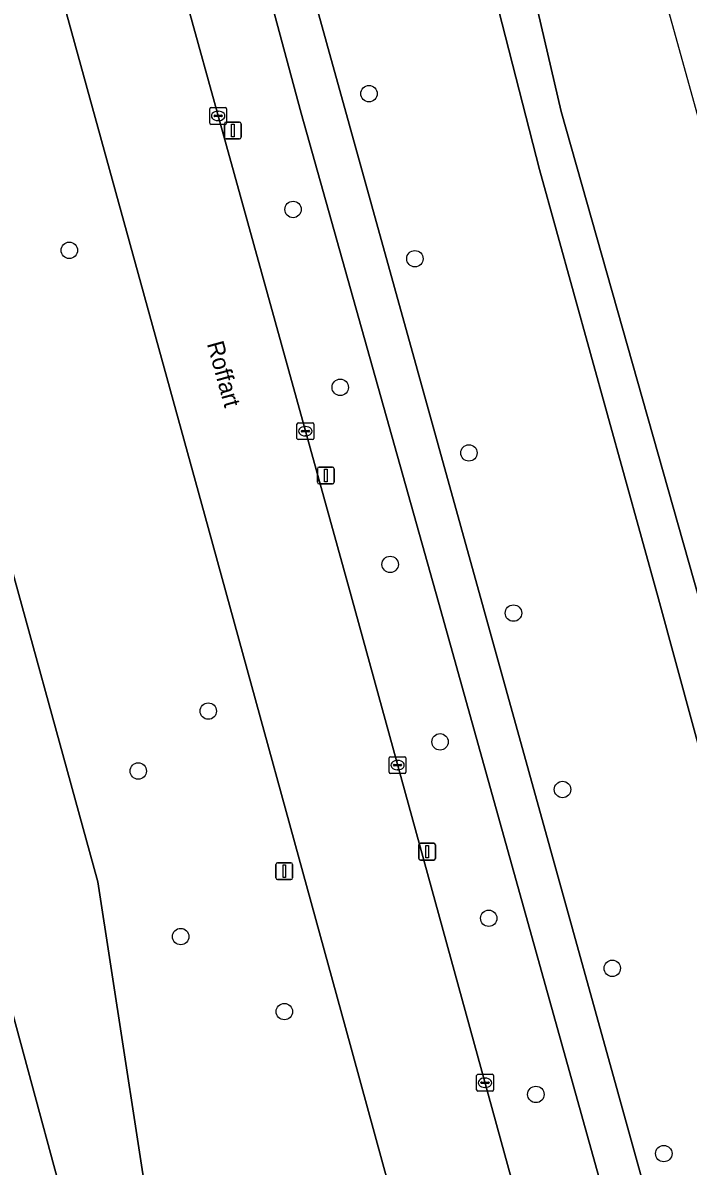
# Model space of a CAD drawing. Extents: x 158031 to 159244, y 380104 to 381214.
# Drawn here: x 159038.9 to 159078.5, y 381017.9 to 381085.9 of the extents above; entities that cross this region are included whole.
import ezdxf

# ---------------------------------------------------------------- set-up
doc = ezdxf.new("R2010")
doc.units = 0
for name, color, linetype in [('IMGEO_Berm_groen', 7, 'Continuous'), ('IMGEO_Boom', 7, 'Continuous'), ('IMGEO_Fietspad_open', 7, 'Continuous'), ('IMGEO_Groenvoorziening', 7, 'Continuous'), ('IMGEO_Kolk', 7, 'Continuous'), ('IMGEO_Lichtmast', 7, 'Continuous'), ('IMGEO_Oever', 7, 'Continuous'), ('IMGEO_Openbare_ruimte_label', 7, 'Continuous'), ('IMGEO_Rijbaan_lokaal_gesloten', 7, 'Continuous'), ('IMGEO_Verkeersbordpaal', 7, 'Continuous'), ('IMGEO_Waterloop', 7, 'Continuous')]:
    doc.layers.add(name, color=color, linetype=linetype)

msp = doc.modelspace()

# ---------------------------------------------------------------- linework, layer by layer
at = {"layer": 'IMGEO_Berm_groen'}
for points in [[(159055.429, 381080.546), (159050.65, 381098.326), (159048.842, 381104.802)], [(159044.379, 381102.334), (159045.816, 381097.19), (159048.232, 381088.598), (159050.976, 381078.604), (159058.394, 381051.806), (159068.429, 381015.348), (159073.29, 381016.724), (159063.611, 381051.441), (159055.429, 381080.546)], [(159049.665, 381056.684), (159039.067, 381095.227), (159038.075, 381098.772), (159027.441, 381092.136), (159036.739, 381058.674), (159043.33, 381034.783), (159047.146, 381009.936)], [(159047.668, 381009.659), (159050.387, 381010.419), (159061.537, 381013.441), (159058.076, 381026.122), (159049.665, 381056.684)]]:
    msp.add_lwpolyline(points, dxfattribs=at)
msp.add_lwpolyline([(159027.217, 381066.66), (159022.031, 381085.76), (159021.379, 381088.136), (159016.697, 381086.443), (159018.049, 381081.159), (159026.729, 381049.897), (159038.662, 381007.128), (159043.245, 381008.502), (159037.099, 381031.166), (159035.389, 381037.267)], close=True, dxfattribs=at)
at = {"layer": 'IMGEO_Boom'}
for centre in [(159059.465, 381081.713), (159054.946, 381074.819), (159041.628, 381072.386), (159062.197, 381071.886), (159057.753, 381064.227), (159065.412, 381060.324), (159060.724, 381053.687), (159068.064, 381050.786), (159049.899, 381044.952), (159063.695, 381043.121), (159045.731, 381041.384), (159070.984, 381040.284), (159066.591, 381032.618), (159048.258, 381031.529), (159073.944, 381029.638), (159054.428, 381027.061), (159069.397, 381022.128), (159077.011, 381018.607)]:
    msp.add_circle(centre, 0.489, dxfattribs=at)
at = {"layer": 'IMGEO_Fietspad_open'}
msp.add_lwpolyline([(159080.448, 381000), (159080.017, 381001.554), (159079.566, 381003.182), (159052.996, 381099.019), (159051.046, 381106.057), (159050.972, 381106.326), (159048.621, 381105.679), (159048.842, 381104.802), (159050.65, 381098.326), (159055.429, 381080.546), (159063.611, 381051.441), (159073.29, 381016.724), (159068.429, 381015.348), (159069.243, 381012.391), (159074.14, 381013.651), (159077.915, 381000), (159082.825, 380981.435), (159078.18, 380980.434), (159078.932, 380977.771), (159083.536, 380978.836), (159086.142, 380979.46)], close=True, dxfattribs=at)
at = {"layer": 'IMGEO_Groenvoorziening'}
for points in [[(159097.489, 380974.942), (159095.335, 380982.52), (159091.442, 380998.293), (159089.14, 381005.934), (159076.697, 381051.633), (159069.605, 381077.19), (159059.506, 381116.638), (159057.648, 381115.034), (159057.085, 381112.743), (159056.677, 381112.843), (159057.273, 381115.266), (159053.402, 381111.517)], [(159052.742, 381109.42), (159053.458, 381106.753), (159051.046, 381106.057), (159052.996, 381099.019), (159079.566, 381003.182), (159084.596, 381004.576), (159085.865, 381000), (159087.025, 380995.818), (159085.01, 380995.259), (159083.696, 381000), (159083.033, 381002.39), (159080.017, 381001.554), (159080.448, 381000), (159086.142, 380979.46), (159125.106, 380838.909)]]:
    msp.add_lwpolyline(points, dxfattribs=at)
at = {"layer": 'IMGEO_Kolk'}
for p, q in [((159049.987, 381079.961), (159049.987, 381080.813)), ((159050.062, 381080.887), (159050.914, 381080.887)), ((159050.289, 381080.43), (159050.687, 381080.43)), ((159050.475, 381080.667), (159050.5, 381080.667)), ((159050.988, 381080.813), (159050.988, 381079.961)), ((159050.914, 381079.887), (159050.062, 381079.887)), ((159050.246, 381080.381), (159050.246, 381080.393)), ((159050.684, 381080.344), (159050.286, 381080.344)), ((159050.498, 381080.107), (159050.473, 381080.107)), ((159050.73, 381080.393), (159050.73, 381080.381)), ((159055.179, 381061.189), (159055.179, 381062.041)), ((159055.254, 381062.115), (159056.106, 381062.115)), ((159056.18, 381062.041), (159056.18, 381061.189)), ((159055.438, 381061.609), (159055.438, 381061.621)), ((159055.876, 381061.572), (159055.478, 381061.572)), ((159055.481, 381061.658), (159055.879, 381061.658)), ((159055.667, 381061.895), (159055.692, 381061.895)), ((159055.922, 381061.621), (159055.922, 381061.609)), ((159056.106, 381061.115), (159055.254, 381061.115)), ((159055.69, 381061.335), (159055.665, 381061.335)), ((159060.665, 381041.312), (159060.665, 381042.164)), ((159060.74, 381042.238), (159061.592, 381042.238)), ((159060.924, 381041.732), (159060.924, 381041.744)), ((159061.362, 381041.695), (159060.964, 381041.695)), ((159060.967, 381041.781), (159061.365, 381041.781)), ((159061.153, 381042.018), (159061.178, 381042.018)), ((159061.408, 381041.744), (159061.408, 381041.732)), ((159061.666, 381042.164), (159061.666, 381041.312)), ((159061.592, 381041.238), (159060.74, 381041.238)), ((159061.176, 381041.458), (159061.151, 381041.458)), ((159065.871, 381022.4), (159065.871, 381023.252)), ((159065.946, 381023.326), (159066.798, 381023.326)), ((159066.872, 381023.252), (159066.872, 381022.4)), ((159066.13, 381022.82), (159066.13, 381022.832)), ((159066.568, 381022.783), (159066.17, 381022.783)), ((159066.173, 381022.869), (159066.571, 381022.869)), ((159066.359, 381023.106), (159066.384, 381023.106)), ((159066.614, 381022.832), (159066.614, 381022.82)), ((159066.798, 381022.326), (159065.946, 381022.326)), ((159066.382, 381022.546), (159066.357, 381022.546))]:
    msp.add_line(p, q, dxfattribs=at)
for points in [[(159049.987, 381079.961), (159049.987, 381080.813)], [(159050.062, 381080.887), (159050.914, 381080.887)], [(159050.988, 381080.813), (159050.988, 381079.961)], [(159050.914, 381079.887), (159050.062, 381079.887)], [(159055.179, 381061.189), (159055.179, 381062.041)], [(159055.254, 381062.115), (159056.106, 381062.115)], [(159056.18, 381062.041), (159056.18, 381061.189)], [(159056.106, 381061.115), (159055.254, 381061.115)], [(159060.665, 381041.312), (159060.665, 381042.164)], [(159060.74, 381042.238), (159061.592, 381042.238)], [(159061.666, 381042.164), (159061.666, 381041.312)], [(159061.592, 381041.238), (159060.74, 381041.238)], [(159065.871, 381022.4), (159065.871, 381023.252)], [(159065.946, 381023.326), (159066.798, 381023.326)], [(159066.872, 381023.252), (159066.872, 381022.4)], [(159066.798, 381022.326), (159065.946, 381022.326)]]:
    msp.add_lwpolyline(points, dxfattribs=at)
for centre, radius, start, end in [((159050.064, 381080.811), 0.0765, 91.55205, 178.44795), ((159050.064, 381080.811), 0.0765, 91.55205, 178.44795), ((159050.286, 381080.39), 0.0403, 85.87752, 175.75265), ((159050.691, 381080.392), 0.0386, 1.73085, 96.63898), ((159050.912, 381080.811), 0.0765, 1.55205, 88.44795), ((159050.912, 381080.811), 0.0765, 1.55205, 88.44795), ((159050.064, 381079.963), 0.0765, 181.55205, 268.44795), ((159050.064, 381079.963), 0.0765, 181.55205, 268.44795), ((159050.283, 381080.38), 0.0366, 178.93798, 274.71019), ((159050.687, 381080.387), 0.043, 264.86636, 352.45326), ((159050.912, 381079.963), 0.0765, 271.55205, 358.44795), ((159050.912, 381079.963), 0.0765, 271.55205, 358.44795), ((159055.256, 381062.039), 0.0765, 91.55205, 178.44795), ((159055.256, 381062.039), 0.0765, 91.55205, 178.44795), ((159056.104, 381062.039), 0.0765, 1.55205, 88.44795), ((159056.104, 381062.039), 0.0765, 1.55205, 88.44795), ((159055.478, 381061.618), 0.0403, 85.87752, 175.75265), ((159055.475, 381061.608), 0.0366, 178.93798, 274.71019), ((159055.879, 381061.615), 0.043, 264.86636, 352.45326), ((159055.883, 381061.62), 0.0386, 1.73085, 96.63898), ((159055.256, 381061.191), 0.0765, 181.55205, 268.44795), ((159055.256, 381061.191), 0.0765, 181.55205, 268.44795), ((159056.104, 381061.191), 0.0765, 271.55205, 358.44795), ((159056.104, 381061.191), 0.0765, 271.55205, 358.44795), ((159060.742, 381042.162), 0.0765, 91.55205, 178.44795), ((159060.742, 381042.162), 0.0765, 91.55205, 178.44795), ((159060.964, 381041.741), 0.0403, 85.87752, 175.75265), ((159060.961, 381041.731), 0.0366, 178.93798, 274.71019), ((159061.365, 381041.738), 0.043, 264.86636, 352.45326), ((159061.369, 381041.743), 0.0386, 1.73085, 96.63898), ((159061.59, 381042.162), 0.0765, 1.55205, 88.44795), ((159061.59, 381042.162), 0.0765, 1.55205, 88.44795), ((159060.742, 381041.314), 0.0765, 181.55205, 268.44795), ((159060.742, 381041.314), 0.0765, 181.55205, 268.44795), ((159061.59, 381041.314), 0.0765, 271.55205, 358.44795), ((159061.59, 381041.314), 0.0765, 271.55205, 358.44795), ((159065.948, 381023.25), 0.0765, 91.55205, 178.44795), ((159065.948, 381023.25), 0.0765, 91.55205, 178.44795), ((159066.796, 381023.25), 0.0765, 1.55205, 88.44795), ((159066.796, 381023.25), 0.0765, 1.55205, 88.44795), ((159066.17, 381022.829), 0.0403, 85.87752, 175.75265), ((159066.167, 381022.819), 0.0366, 178.93798, 274.71019), ((159066.571, 381022.826), 0.043, 264.86636, 352.45326), ((159066.575, 381022.831), 0.0386, 1.73085, 96.63898), ((159065.948, 381022.402), 0.0765, 181.55205, 268.44795), ((159065.948, 381022.402), 0.0765, 181.55205, 268.44795), ((159066.796, 381022.402), 0.0765, 271.55205, 358.44795), ((159066.796, 381022.402), 0.0765, 271.55205, 358.44795)]:
    msp.add_arc(centre, radius, start, end, dxfattribs=at)
for centre, major_axis, ratio, start_param, end_param in [((159050.474, 381080.387), (-0.387, 0.002), 0.722429, 4.712389, 7.853982), ((159050.499, 381080.387), (-0.39, 0.002), 0.717154, 1.570796, 4.712389), ((159055.666, 381061.615), (-0.387, 0.002), 0.722429, 4.712389, 7.853982), ((159055.691, 381061.615), (-0.39, 0.002), 0.717154, 1.570796, 4.712389), ((159061.152, 381041.738), (-0.387, 0.002), 0.722429, 4.712389, 7.853982), ((159061.177, 381041.738), (-0.39, 0.002), 0.717154, 1.570796, 4.712389), ((159066.358, 381022.826), (-0.387, 0.002), 0.722429, 4.712389, 7.853982), ((159066.383, 381022.826), (-0.39, 0.002), 0.717154, 1.570796, 4.712389)]:
    msp.add_ellipse(centre, major_axis=major_axis, ratio=ratio, start_param=start_param, end_param=end_param, dxfattribs=at)
at = {"layer": 'IMGEO_Lichtmast'}
for p, q in [((159050.862, 381079.121), (159050.862, 381079.921)), ((159050.862, 381079.921), (159050.862, 381079.121)), ((159050.962, 381080.021), (159051.752, 381080.021)), ((159051.752, 381080.021), (159050.962, 381080.021)), ((159051.852, 381079.921), (159051.852, 381079.121)), ((159051.852, 381079.121), (159051.852, 381079.921)), ((159051.752, 381079.021), (159050.962, 381079.021)), ((159050.962, 381079.021), (159051.752, 381079.021)), ((159056.398, 381058.578), (159056.398, 381059.378)), ((159056.398, 381059.378), (159056.398, 381058.578)), ((159056.498, 381059.478), (159057.288, 381059.478)), ((159057.288, 381059.478), (159056.498, 381059.478)), ((159057.388, 381059.378), (159057.388, 381058.578)), ((159057.388, 381058.578), (159057.388, 381059.378)), ((159057.288, 381058.478), (159056.498, 381058.478)), ((159056.498, 381058.478), (159057.288, 381058.478)), ((159062.429, 381036.182), (159062.429, 381036.982)), ((159062.429, 381036.982), (159062.429, 381036.182)), ((159062.529, 381037.082), (159063.319, 381037.082)), ((159063.319, 381037.082), (159062.529, 381037.082)), ((159063.419, 381036.982), (159063.419, 381036.182)), ((159063.419, 381036.182), (159063.419, 381036.982)), ((159063.319, 381036.082), (159062.529, 381036.082)), ((159062.529, 381036.082), (159063.319, 381036.082))]:
    msp.add_line(p, q, dxfattribs=at)
for points in [[(159051.282, 381079.896), (159051.432, 381079.896), (159051.432, 381079.146), (159051.282, 381079.146), (159051.282, 381079.896)], [(159056.818, 381059.353), (159056.968, 381059.353), (159056.968, 381058.603), (159056.818, 381058.603), (159056.818, 381059.353)], [(159062.849, 381036.957), (159062.999, 381036.957), (159062.999, 381036.207), (159062.849, 381036.207), (159062.849, 381036.957)]]:
    msp.add_lwpolyline(points, dxfattribs=at)
for centre, start, end in [((159050.962, 381079.921), 90, 180), ((159050.962, 381079.921), 90, 180), ((159051.752, 381079.921), 0, 90), ((159051.752, 381079.921), 360, 90), ((159050.962, 381079.121), 180, 270), ((159050.962, 381079.121), 180, 270), ((159051.752, 381079.121), 270, 0), ((159051.752, 381079.121), 270, 0), ((159056.498, 381059.378), 90, 180), ((159056.498, 381059.378), 90, 180), ((159057.288, 381059.378), 0, 90), ((159057.288, 381059.378), 360, 90), ((159056.498, 381058.578), 180, 270), ((159056.498, 381058.578), 180, 270), ((159057.288, 381058.578), 270, 0), ((159057.288, 381058.578), 270, 0), ((159062.529, 381036.982), 90, 180), ((159062.529, 381036.982), 90, 180), ((159063.319, 381036.982), 0, 90), ((159063.319, 381036.982), 360, 90), ((159062.529, 381036.182), 180, 270), ((159062.529, 381036.182), 180, 270), ((159063.319, 381036.182), 270, 0), ((159063.319, 381036.182), 270, 0)]:
    msp.add_arc(centre, 0.1, start, end, dxfattribs=at)
at = {"layer": 'IMGEO_Oever'}
msp.add_lwpolyline([(159105.601, 380955.619), (159100.728, 380973.186), (159099.603, 380976.597), (159094.969, 380994.226), (159088.448, 381016.207), (159085.535, 381028.466), (159079.098, 381051.698), (159070.901, 381080.658), (159065.994, 381101.753), (159063.364, 381114.752), (159062.285, 381119.037), (159059.506, 381116.638), (159069.605, 381077.19), (159076.697, 381051.633), (159089.14, 381005.934), (159091.442, 380998.293), (159095.335, 380982.52), (159097.489, 380974.942), (159102.788, 380954.289)], dxfattribs=at)
at = {"layer": 'IMGEO_Rijbaan_lokaal_gesloten'}
for points in [[(159039.067, 381095.227), (159049.665, 381056.684), (159058.076, 381026.122), (159061.537, 381013.441), (159068.429, 381015.348), (159058.394, 381051.806), (159050.976, 381078.604), (159048.232, 381088.598)], [(159021.379, 381088.136), (159022.031, 381085.76), (159027.217, 381066.66), (159035.389, 381037.267), (159037.099, 381031.166), (159043.245, 381008.502), (159047.244, 381009.533), (159047.146, 381009.936), (159043.33, 381034.783), (159036.739, 381058.674), (159027.441, 381092.136)]]:
    msp.add_lwpolyline(points, dxfattribs=at)
at = {"layer": 'IMGEO_Verkeersbordpaal'}
for p, q in [((159053.928, 381035.026), (159053.928, 381035.826)), ((159053.928, 381035.826), (159053.928, 381035.026)), ((159054.028, 381035.926), (159054.818, 381035.926)), ((159054.818, 381035.926), (159054.028, 381035.926)), ((159054.918, 381035.826), (159054.918, 381035.026)), ((159054.918, 381035.026), (159054.918, 381035.826)), ((159054.818, 381034.926), (159054.028, 381034.926)), ((159054.028, 381034.926), (159054.818, 381034.926))]:
    msp.add_line(p, q, dxfattribs=at)
msp.add_lwpolyline([(159054.348, 381035.801), (159054.498, 381035.801), (159054.498, 381035.051), (159054.348, 381035.051), (159054.348, 381035.801)], dxfattribs=at)
for centre, start, end in [((159054.028, 381035.826), 90, 180), ((159054.028, 381035.826), 90, 180), ((159054.818, 381035.826), 0, 90), ((159054.818, 381035.826), 360, 90), ((159054.028, 381035.026), 180, 270), ((159054.028, 381035.026), 180, 270), ((159054.818, 381035.026), 270, 0), ((159054.818, 381035.026), 270, 0)]:
    msp.add_arc(centre, 0.1, start, end, dxfattribs=at)
at = {"layer": 'IMGEO_Waterloop'}
for points in [[(159237.448, 380464.211), (159243.523, 380494.187), (159235.614, 380522.021), (159170.246, 380752.074), (159169.614, 380754.299), (159160.368, 380787.585), (159129.863, 380897.406), (159100.14, 381004.411), (159063.316, 381136.982), (159052.501, 381214.188)], [(159065.994, 381101.753), (159070.901, 381080.658), (159079.098, 381051.698)]]:
    msp.add_lwpolyline(points, dxfattribs=at)

# ---------------------------------------------------------------- texts
at = {"layer": 'IMGEO_Openbare_ruimte_label'}
msp.add_text('Roffart', height=1, rotation=285.48119, dxfattribs=at).set_placement((159049.812, 381066.828))

doc.saveas('drawing.dxf')
